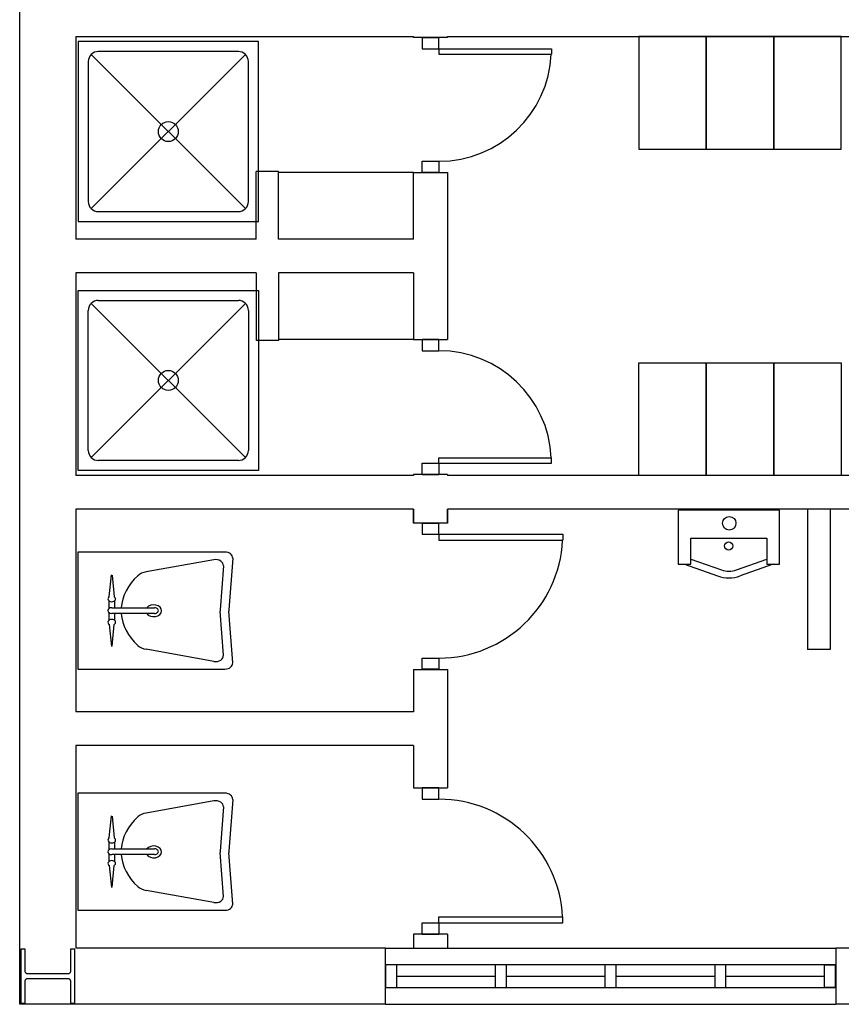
# Model space of a CAD drawing. Header units: millimetres. Extents: x -559 to 10735, y -2326 to 222.
# Tile 292 of 656: x 2507.31 to 2509.21, y -1848.54 to -1846.26. Entities that reach past the tile are written whole.
import ezdxf

# ---------------------------------------------------------------- set-up
doc = ezdxf.new("R2010")
doc.units = ezdxf.units.MM
doc.header["$LTSCALE"] = 4
doc.layers.add('Planta Baixa', color=251, linetype='Continuous')

# ---------------------------------------------------------------- blocks, each defined once
blk = doc.blocks.new('AUD18D1S-flat-45-flat-1')
at = {"color": 9}
for p, q in [((-0.075, 0), (0.075, 0)), ((0.075, -0.65), (-0.075, -0.65))]:
    blk.add_line(p, q, dxfattribs=at)
blk = doc.blocks.new('AUD19D1S-flat-45-flat-1')
at = {"color": 9}
for p, q in [((0, 0), (0, 0)), ((0, -0.65), (0, -0.65))]:
    blk.add_line(p, q, dxfattribs=at)
blk = doc.blocks.new('AUD37D1S-flat-117-flat-1')
at = {"color": 9}
for p, q in [((0.0375, 0), (-0.0375, 0)), ((-0.0375, 0), (-0.0375, -0.05)), ((0.0375, -0.05), (0.0375, 0)), ((-0.0375, -0.05), (0.0375, -0.05))]:
    blk.add_line(p, q, dxfattribs=at)
at = {"color": 9, "oblique": 22.6199, "width": 1.083333, "flags": 3}
for p in [(-0.0375, -0.05), (0, -0.05), (0.0375, -0.05)]:
    blk.add_attdef('JAMBPT', p, '', height=0.00588, rotation=326.3099, dxfattribs=at)
at = {"color": 9, "width": 0.666667, "flags": 3}
for p in [(0, -0.05), (0.0375, -0.05)]:
    blk.add_attdef('JAMBPT', p, '', height=0.0075, rotation=270, dxfattribs=at)
blk = doc.blocks.new('AUD37D1S-flat-116-flat-1')
at = {"color": 9}
for p, q in [((-0.0375, 0.05), (0.0375, 0.05)), ((-0.0375, 0), (-0.0375, 0.05)), ((0.0375, 0.05), (0.0375, 0)), ((0.0375, 0), (-0.0375, 0))]:
    blk.add_line(p, q, dxfattribs=at)
at = {"color": 9, "text_generation_flag": 4, "flags": 3}
for p, height, rotation, width in [((-0.0375, 0.05), 0.00588, 33.6901, 1.083333), ((0, 0.05), 0.0075, 90, 0.666667), ((0, 0.05), 0.00588, 33.6901, 1.083333), ((0.0375, 0.05), 0.0075, 90, 0.666667), ((0.0375, 0.05), 0.00588, 33.6901, 1.083333)]:
    blk.add_attdef('JAMBPT', p, '', height=height, rotation=rotation, dxfattribs=dict(at, width=width))
blk = doc.blocks.new('AUD41D1S-flat-30-flat-1')
at = {"color": 9}
for p, q in [((0.0375, 0.325), (-0.0375, 0.325)), ((-0.0375, -0.325), (0.0375, -0.325))]:
    blk.add_line(p, q, dxfattribs=at)
blk = doc.blocks.new('AUD30D1S-flat-10-flat-1')
at = {"color": 9}
for p, q in [((0, -0.275), (0, -0.2483)), ((0, -0.2483), (0.5498, -0.2483)), ((0.5498, -0.275), (0.5498, -0.2483)), ((0, -0.275), (0.5498, -0.275))]:
    blk.add_line(p, q, dxfattribs=at)
blk.add_ellipse((0, -0.275), major_axis=(-0.3888, 0.3888), ratio=1, start_param=3.975621, end_param=5.497787, dxfattribs=at)
blk = doc.blocks.new('A1064DA-flat-4-flat-1')
at = {"color": 9}
for p, q in [((0, -0.4), (0, 0.4)), ((0, 0.4), (0.8, 0.4)), ((0.8, 0.4), (0.8, -0.4)), ((0.0889, 0.3556), (0.7111, 0.3556)), ((0.0444, -0.3111), (0.0444, 0.3111)), ((0.7425, 0.3425), (0.0575, -0.3425)), ((0.0575, 0.3425), (0.7425, -0.3425)), ((0.7556, 0.3111), (0.7556, -0.3111)), ((0.7111, -0.3556), (0.0889, -0.3556)), ((0.8, -0.4), (0, -0.4))]:
    blk.add_line(p, q, dxfattribs=at)
for centre, major_axis, start_param, end_param in [((0.0889, 0.3111), (0.0314, -0.0314), 2.356194, 3.926992), ((0.7111, 0.3111), (0.0314, -0.0314), 0.785397, 2.356195), ((0.4, 0), (0.0314, -0.0314), 0.785398, 7.068583), ((0.0889, -0.3111), (-0.0314, -0.0314), -0.785399, 0.785399), ((0.7111, -0.3111), (-0.0314, -0.0314), 0.785397, 2.356195)]:
    blk.add_ellipse(centre, major_axis=major_axis, ratio=1, start_param=start_param, end_param=end_param, dxfattribs=at)
blk = doc.blocks.new('A1138DD-flat-2-flat-1')
at = {"color": 9}
for p, q in [((0, 0.26), (0, -0.26)), ((0.6534, 0.26), (0, 0.26)), ((0.6043, 0.2256), (0.3034, 0.1719)), ((0.6879, 0.2325), (0.6703, 0.003)), ((0.6467, 0.1988), (0.6317, 0.003)), ((0.1398, 0.0618), (0.1492, 0.159)), ((0.1524, 0.1576), (0.1615, 0.0618)), ((0.1389, 0.0091), (0.1389, 0.0429)), ((0.1507, 0.0127), (0.3408, 0.0127)), ((0.1625, 0.0429), (0.1625, 0.0127)), ((0.1389, -0.0429), (0.1389, -0.0091)), ((0.3408, -0.0127), (0.1507, -0.0127)), ((0.1625, -0.0127), (0.1625, -0.0429)), ((0.6467, -0.1988), (0.6317, -0.003)), ((0.6879, -0.2325), (0.6703, -0.003)), ((0.1398, -0.0618), (0.1492, -0.159)), ((0.1524, -0.1576), (0.1615, -0.0618)), ((0.6043, -0.2256), (0.3034, -0.1719)), ((0, -0.26), (0.6534, -0.26))]:
    blk.add_line(p, q, dxfattribs=at)
for centre, major_axis, start_param, end_param in [((0.6123, 0.2003), (0.0345, 0), -0.057781, 1.803372), ((0.6534, 0.234), (0.0345, 0), -0.057781, 1.570796), ((0.5115, 0), (0.3197, 0), 2.444575, 3.088713), ((0.3193, 0.1213), (-0.069, 0), -1.33822, -0.697017), ((0.1507, 0.052), (-0.0169, 0), -0.873805, 4.014592), ((0.1507, 0), (-0.0169, 0), -1.570796, 1.570796), ((0.3369, -0.0007), (-0.035, 0), 0.474851, 5.750777), ((0.3408, 0), (-0.0169, 0), 1.570796, 4.712389), ((0.7006, 0), (-0.069, 0), -0.057781, 0.057781), ((0.7392, 0), (-0.069, 0), -0.057781, 0.057781), ((0.1507, -0.052), (-0.0169, 0), 2.268617, 7.15699), ((0.5115, 0), (-0.3197, 0), 0.05288, 0.697017), ((0.3193, -0.1213), (0.069, 0), -2.444575, -1.803372), ((0.6123, -0.2003), (-0.0345, 0), 1.33822, 3.199374), ((0.6534, -0.234), (-0.0345, 0), 1.570796, 3.199374)]:
    blk.add_ellipse(centre, major_axis=major_axis, ratio=0.753623, start_param=start_param, end_param=end_param, dxfattribs=at)
blk = doc.blocks.new('A1163DA-flat-1-flat-1')
at = {"color": 9}
for p, q in [((-0.1687, -0.2173), (-0.0336, -0.2656)), ((0.0336, -0.2656), (0.1687, -0.2173)), ((-0.1969, -0.24), (-0.0504, -0.2923)), ((0.1969, -0.24), (0.0504, -0.2923))]:
    blk.add_line(p, q, dxfattribs=at)
blk.add_lwpolyline([(-0.225, 0), (-0.225, -0.24), (-0.1687, -0.24), (-0.1687, -0.1244), (0.1687, -0.1244), (0.1687, -0.24), (0.225, -0.24), (0.225, 0)], close=True, dxfattribs=at)
for centre, radius in [((0.0014, -0.0582), 0.03), ((-0.0011, -0.159), 0.018)]:
    blk.add_circle(centre, radius, dxfattribs=at)
for centre, radius in [((0, -0.151), 0.15), ((0, -0.1714), 0.1)]:
    blk.add_arc(centre, radius, 250.355, 289.645, dxfattribs=at)
blk = doc.blocks.new('A1095D1-flat-21-flat-1')
at = {"color": 9}
for p, q in [((-0.3, 0), (-0.3, -0.5)), ((0, 0), (-0.3, 0)), ((0, -0.5), (0, 0)), ((-0.3, -0.5), (0, -0.5))]:
    blk.add_line(p, q, dxfattribs=at)
blk = doc.blocks.new('A1095D1-flat-18-flat-1')
at = {"color": 9}
for p, q in [((-0.3, 0), (-0.3, -0.5)), ((0, 0), (-0.3, 0)), ((0, -0.5), (0, 0)), ((-0.3, -0.5), (0, -0.5))]:
    blk.add_line(p, q, dxfattribs=at)
blk = doc.blocks.new('A1095D1-flat-17-flat-1')
at = {"color": 9}
for p, q in [((-0.3, 0), (-0.3, -0.5)), ((0, 0), (-0.3, 0)), ((0, -0.5), (0, 0)), ((-0.3, -0.5), (0, -0.5))]:
    blk.add_line(p, q, dxfattribs=at)
blk = doc.blocks.new('A1138DD-flat-1-flat-1')
at = {"color": 9}
for p, q in [((0, 0.26), (0, -0.26)), ((0.6534, 0.26), (0, 0.26)), ((0.6043, 0.2256), (0.3034, 0.1719)), ((0.6879, 0.2325), (0.6703, 0.003)), ((0.6467, 0.1988), (0.6317, 0.003)), ((0.1398, 0.0618), (0.1492, 0.159)), ((0.1524, 0.1576), (0.1615, 0.0618)), ((0.1389, 0.0091), (0.1389, 0.0429)), ((0.1507, 0.0127), (0.3408, 0.0127)), ((0.1625, 0.0429), (0.1625, 0.0127)), ((0.1389, -0.0429), (0.1389, -0.0091)), ((0.3408, -0.0127), (0.1507, -0.0127)), ((0.1625, -0.0127), (0.1625, -0.0429)), ((0.6467, -0.1988), (0.6317, -0.003)), ((0.6879, -0.2325), (0.6703, -0.003)), ((0.1398, -0.0618), (0.1492, -0.159)), ((0.1524, -0.1576), (0.1615, -0.0618)), ((0.6043, -0.2256), (0.3034, -0.1719)), ((0, -0.26), (0.6534, -0.26))]:
    blk.add_line(p, q, dxfattribs=at)
for centre, major_axis, start_param, end_param in [((0.6123, 0.2003), (0.0345, 0), -0.057781, 1.803372), ((0.6534, 0.234), (0.0345, 0), -0.057781, 1.570796), ((0.5115, 0), (0.3197, 0), 2.444575, 3.088713), ((0.3193, 0.1213), (-0.069, 0), -1.33822, -0.697017), ((0.1507, 0.052), (-0.0169, 0), -0.873805, 4.014592), ((0.1507, 0), (-0.0169, 0), -1.570796, 1.570796), ((0.3369, -0.0007), (-0.035, 0), 0.474851, 5.750777), ((0.3408, 0), (-0.0169, 0), 1.570796, 4.712389), ((0.7006, 0), (-0.069, 0), -0.057781, 0.057781), ((0.7392, 0), (-0.069, 0), -0.057781, 0.057781), ((0.1507, -0.052), (-0.0169, 0), 2.268617, 7.15699), ((0.5115, 0), (-0.3197, 0), 0.05288, 0.697017), ((0.3193, -0.1213), (-0.069, 0), 0.697017, 1.33822), ((0.6123, -0.2003), (0.0345, 0), -1.803372, 0.057781), ((0.6534, -0.234), (-0.0345, 0), 1.570796, 3.199374)]:
    blk.add_ellipse(centre, major_axis=major_axis, ratio=0.753623, start_param=start_param, end_param=end_param, dxfattribs=at)
blk = doc.blocks.new('AUD18D1S-flat-40-flat-1')
at = {"color": 9}
for p, q in [((-0.075, 0), (0.075, 0)), ((0.075, -0.6), (-0.075, -0.6))]:
    blk.add_line(p, q, dxfattribs=at)
blk = doc.blocks.new('AUD19D1S-flat-40-flat-1')
at = {"color": 9}
for p, q in [((0, 0), (0, 0)), ((0, -0.6), (0, -0.6))]:
    blk.add_line(p, q, dxfattribs=at)
blk = doc.blocks.new('AUD37D1S-flat-104-flat-1')
at = {"color": 9}
for p, q in [((0.0375, 0), (-0.0375, 0)), ((-0.0375, 0), (-0.0375, -0.05)), ((0.0375, -0.05), (0.0375, 0)), ((-0.0375, -0.05), (0.0375, -0.05))]:
    blk.add_line(p, q, dxfattribs=at)
at = {"color": 9, "oblique": 22.6199, "width": 1.083333, "flags": 3}
for p in [(-0.0375, -0.05), (0, -0.05), (0.0375, -0.05)]:
    blk.add_attdef('JAMBPT', p, '', height=0.00588, rotation=326.3099, dxfattribs=at)
at = {"color": 9, "width": 0.666667, "flags": 3}
for p in [(0, -0.05), (0.0375, -0.05)]:
    blk.add_attdef('JAMBPT', p, '', height=0.0075, rotation=270, dxfattribs=at)
blk = doc.blocks.new('AUD37D1S-flat-103-flat-1')
at = {"color": 9}
for p, q in [((-0.0375, 0.05), (0.0375, 0.05)), ((-0.0375, 0), (-0.0375, 0.05)), ((0.0375, 0.05), (0.0375, 0)), ((0.0375, 0), (-0.0375, 0))]:
    blk.add_line(p, q, dxfattribs=at)
at = {"color": 9, "text_generation_flag": 4, "flags": 3}
for p, height, rotation, width in [((-0.0375, 0.05), 0.00588, 33.6901, 1.083333), ((0, 0.05), 0.0075, 90, 0.666667), ((0, 0.05), 0.00588, 33.6901, 1.083333), ((0.0375, 0.05), 0.0075, 90, 0.666667), ((0.0375, 0.05), 0.00588, 33.6901, 1.083333)]:
    blk.add_attdef('JAMBPT', p, '', height=height, rotation=rotation, dxfattribs=dict(at, width=width))
blk = doc.blocks.new('AUD41D1S-flat-26-flat-1')
at = {"color": 9}
for p, q in [((0.0375, 0.3), (-0.0375, 0.3)), ((-0.0375, -0.3), (0.0375, -0.3))]:
    blk.add_line(p, q, dxfattribs=at)
blk = doc.blocks.new('AUD30D1S-flat-9-flat-1')
at = {"color": 9}
for p, q in [((0, -0.25), (0, -0.2257)), ((0, -0.2257), (0.4999, -0.2257)), ((0, -0.25), (0.4999, -0.25)), ((0.4999, -0.25), (0.4999, -0.2257))]:
    blk.add_line(p, q, dxfattribs=at)
blk.add_ellipse((0, -0.25), major_axis=(-0.3535, 0.3535), ratio=1, start_param=3.975621, end_param=5.497787, dxfattribs=at)
blk = doc.blocks.new('AUD41D1S-flat-25-flat-1')
at = {"color": 9}
for p, q in [((-0.0375, 0.3), (0.0375, 0.3)), ((0.0375, -0.3), (-0.0375, -0.3))]:
    blk.add_line(p, q, dxfattribs=at)
blk = doc.blocks.new('AUD37D1S-flat-102-flat-1')
at = {"color": 9}
for p, q in [((0.0375, 0), (-0.0375, 0)), ((-0.0375, 0), (-0.0375, -0.05)), ((0.0375, -0.05), (0.0375, 0)), ((-0.0375, -0.05), (0.0375, -0.05))]:
    blk.add_line(p, q, dxfattribs=at)
at = {"color": 9, "oblique": 22.6199, "width": 1.083333, "flags": 3}
for p in [(-0.0375, -0.05), (0, -0.05), (0.0375, -0.05)]:
    blk.add_attdef('JAMBPT', p, '', height=0.00588, rotation=326.3099, dxfattribs=at)
at = {"color": 9, "width": 0.666667, "flags": 3}
for p in [(0, -0.05), (0.0375, -0.05)]:
    blk.add_attdef('JAMBPT', p, '', height=0.0075, rotation=270, dxfattribs=at)
blk = doc.blocks.new('AUD37D1S-flat-101-flat-1')
at = {"color": 9}
for p, q in [((-0.0375, 0.05), (0.0375, 0.05)), ((-0.0375, 0), (-0.0375, 0.05)), ((0.0375, 0.05), (0.0375, 0)), ((0.0375, 0), (-0.0375, 0))]:
    blk.add_line(p, q, dxfattribs=at)
at = {"color": 9, "text_generation_flag": 4, "flags": 3}
for p, height, rotation, width in [((-0.0375, 0.05), 0.00588, 33.6901, 1.083333), ((0, 0.05), 0.0075, 90, 0.666667), ((0, 0.05), 0.00588, 33.6901, 1.083333), ((0.0375, 0.05), 0.0075, 90, 0.666667), ((0.0375, 0.05), 0.00588, 33.6901, 1.083333)]:
    blk.add_attdef('JAMBPT', p, '', height=height, rotation=rotation, dxfattribs=dict(at, width=width))
blk = doc.blocks.new('AUD19D1S-flat-39-flat-1')
at = {"color": 9}
for p, q in [((0, 0.6), (0, 0.6)), ((0, 0), (0, 0))]:
    blk.add_line(p, q, dxfattribs=at)
blk = doc.blocks.new('AUD18D1S-flat-39-flat-1')
at = {"color": 9}
for p, q in [((0.075, 0.6), (-0.075, 0.6)), ((-0.075, 0), (0.075, 0))]:
    blk.add_line(p, q, dxfattribs=at)
blk = doc.blocks.new('A1064DA-flat-3-flat-1')
at = {"color": 9}
for p, q in [((0.8, 0.4), (0, 0.4)), ((0, 0.4), (0, -0.4)), ((0.8, -0.4), (0.8, 0.4)), ((0.7111, 0.3556), (0.0889, 0.3556)), ((0.0444, 0.3111), (0.0444, -0.3111)), ((0.7425, -0.3425), (0.0575, 0.3425)), ((0.0575, -0.3425), (0.7425, 0.3425)), ((0.7556, -0.3111), (0.7556, 0.3111)), ((0.0889, -0.3556), (0.7111, -0.3556)), ((0, -0.4), (0.8, -0.4))]:
    blk.add_line(p, q, dxfattribs=at)
for centre, major_axis, start_param, end_param in [((0.0889, 0.3111), (-0.0314, 0.0314), -0.785399, 0.785399), ((0.7111, 0.3111), (-0.0314, 0.0314), 3.92699, 5.497788), ((0.4, 0), (-0.0314, 0.0314), 3.926991, 10.210176), ((0.0889, -0.3111), (0.0314, 0.0314), 2.356194, 3.926992), ((0.7111, -0.3111), (0.0314, 0.0314), 3.92699, 5.497788)]:
    blk.add_ellipse(centre, major_axis=major_axis, ratio=1, start_param=start_param, end_param=end_param, dxfattribs=at)
blk = doc.blocks.new('AUD30D1S-flat-8-flat-1')
at = {"color": 9}
for p, q in [((0, 0.25), (0, 0.2257)), ((0, 0.25), (0.4999, 0.25)), ((0, 0.2257), (0.4999, 0.2257)), ((0.4999, 0.25), (0.4999, 0.2257))]:
    blk.add_line(p, q, dxfattribs=at)
blk.add_ellipse((0, 0.25), major_axis=(-0.3535, -0.3535), ratio=1, start_param=0.785398, end_param=2.307564, dxfattribs=at)
blk = doc.blocks.new('A1095D1-flat-16-flat-1')
at = {"color": 9}
for p, q in [((-0.3, 0), (-0.3, 0.5)), ((-0.3, 0.5), (0, 0.5)), ((0, 0.5), (0, 0)), ((0, 0), (-0.3, 0))]:
    blk.add_line(p, q, dxfattribs=at)
blk = doc.blocks.new('A1095D1-flat-15-flat-1')
at = {"color": 9}
for p, q in [((-0.3, 0), (-0.3, 0.5)), ((-0.3, 0.5), (0, 0.5)), ((0, 0.5), (0, 0)), ((0, 0), (-0.3, 0))]:
    blk.add_line(p, q, dxfattribs=at)
blk = doc.blocks.new('A1095D1-flat-14-flat-1')
at = {"color": 9}
for p, q in [((-0.3, 0), (-0.3, 0.5)), ((-0.3, 0.5), (0, 0.5)), ((0, 0.5), (0, 0)), ((0, 0), (-0.3, 0))]:
    blk.add_line(p, q, dxfattribs=at)
blk = doc.blocks.new('AUW01D3S-flat-10-flat-1')
at = {"color": 9}
for p, q in [((0, 0.125), (2, 0.125)), ((0, -0.125), (2, -0.125))]:
    blk.add_line(p, q, dxfattribs=at)
blk = doc.blocks.new('AUD18D1S-flat-20-flat-1')
at = {"color": 9}
for p, q in [((0, -0.125), (0, 0.125)), ((2, 0.125), (2, -0.125))]:
    blk.add_line(p, q, dxfattribs=at)
blk = doc.blocks.new('AUD19D1S-flat-20-flat-1')
at = {"color": 9}
for p, q in [((0, 0), (0, 0)), ((2, 0), (2, 0))]:
    blk.add_line(p, q, dxfattribs=at)
blk = doc.blocks.new('AUD37D1S-flat-58-flat-1')
at = {"color": 9}
for p, q in [((0, 0.05), (0, -0.05)), ((0.05, 0.05), (0, 0.05)), ((0.05, -0.05), (0.05, 0.05)), ((0, -0.05), (0.05, -0.05))]:
    blk.add_line(p, q, dxfattribs=at)
at = {"color": 9, "oblique": 36.8699, "width": 1.25, "flags": 3}
for p in [(0.05, 0.05), (0.05, 0), (0.05, -0.05)]:
    blk.add_attdef('JAMBPT', p, '', height=0.00632, rotation=63.4349, dxfattribs=at)
at = {"color": 9, "width": 0.5, "flags": 3}
for p in [(0.05, 0.05), (0.05, 0)]:
    blk.add_attdef('JAMBPT', p, '', height=0.01, dxfattribs=at)
blk = doc.blocks.new('AUD37D1S-flat-57-flat-1')
at = {"color": 9}
for p, q in [((-0.05, 0.05), (0, 0.05)), ((-0.05, -0.05), (-0.05, 0.05)), ((0, 0.05), (0, -0.05)), ((0, -0.05), (-0.05, -0.05))]:
    blk.add_line(p, q, dxfattribs=at)
at = {"color": 9, "text_generation_flag": 4, "flags": 3}
for p, height, rotation, width in [((-0.05, 0.05), 0.00632, 116.5651, 1.25), ((-0.05, 0.05), 0.01, 180, 0.5), ((-0.05, 0), 0.01, 180, 0.5), ((-0.05, 0), 0.00632, 116.5651, 1.25), ((-0.05, -0.05), 0.00632, 116.5651, 1.25)]:
    blk.add_attdef('JAMBPT', p, '', height=height, rotation=rotation, dxfattribs=dict(at, width=width))
blk = doc.blocks.new('AUD40D1S-flat-20-flat-1')
at = {"color": 9}
for p, q in [((-1, 0.05), (-1, -0.05)), ((1, 0.05), (-1, 0.05)), ((1, -0.05), (1, 0.05)), ((-1, -0.05), (1, -0.05))]:
    blk.add_line(p, q, dxfattribs=at)
blk = doc.blocks.new('AUD40D1S-flat-19-flat-1')
at = {"color": 9}
for p, q in [((-1, 0.05), (-1, -0.05)), ((1, 0.05), (-1, 0.05)), ((1, -0.05), (1, 0.05)), ((-1, -0.05), (1, -0.05))]:
    blk.add_line(p, q, dxfattribs=at)
blk = doc.blocks.new('AUD37D1S-flat-56-flat-1')
at = {"color": 9}
for p, q in [((0, 0.05), (0, -0.05)), ((0.05, 0.05), (0, 0.05)), ((0.05, -0.05), (0.05, 0.05)), ((0, -0.05), (0.05, -0.05))]:
    blk.add_line(p, q, dxfattribs=at)
at = {"color": 9, "oblique": 36.8699, "width": 1.25, "flags": 3}
for p in [(0.05, 0.05), (0.05, 0), (0.05, -0.05)]:
    blk.add_attdef('JAMBPT', p, '', height=0.00632, rotation=63.4349, dxfattribs=at)
at = {"color": 9, "width": 0.5, "flags": 3}
for p in [(0.05, 0.05), (0.05, 0)]:
    blk.add_attdef('JAMBPT', p, '', height=0.01, dxfattribs=at)
blk = doc.blocks.new('AUD37D1S-flat-55-flat-1')
at = {"color": 9}
for p, q in [((0, 0.05), (0, -0.05)), ((0.05, 0.05), (0, 0.05)), ((0.05, -0.05), (0.05, 0.05)), ((0, -0.05), (0.05, -0.05))]:
    blk.add_line(p, q, dxfattribs=at)
at = {"color": 9, "oblique": 36.8699, "width": 1.25, "flags": 3}
for p in [(0.05, 0.05), (0.05, 0), (0.05, -0.05)]:
    blk.add_attdef('JAMBPT', p, '', height=0.00632, rotation=63.4349, dxfattribs=at)
at = {"color": 9, "width": 0.5, "flags": 3}
for p in [(0.05, 0.05), (0.05, 0)]:
    blk.add_attdef('JAMBPT', p, '', height=0.01, dxfattribs=at)
blk = doc.blocks.new('AUD37D1S-flat-54-flat-1')
at = {"color": 9}
for p, q in [((0, 0.05), (0, -0.05)), ((0.05, 0.05), (0, 0.05)), ((0.05, -0.05), (0.05, 0.05)), ((0, -0.05), (0.05, -0.05))]:
    blk.add_line(p, q, dxfattribs=at)
at = {"color": 9, "oblique": 36.8699, "width": 1.25, "flags": 3}
for p in [(0.05, 0.05), (0.05, 0), (0.05, -0.05)]:
    blk.add_attdef('JAMBPT', p, '', height=0.00632, rotation=63.4349, dxfattribs=at)
at = {"color": 9, "width": 0.5, "flags": 3}
for p in [(0.05, 0.05), (0.05, 0)]:
    blk.add_attdef('JAMBPT', p, '', height=0.01, dxfattribs=at)
blk = doc.blocks.new('AUW01D1S-flat-26-flat-1')
at = {"color": 9}
blk.add_line((-0.21875, 0), (0.21875, 0), dxfattribs=at)
blk = doc.blocks.new('AUW01D1S-flat-25-flat-1')
at = {"color": 9}
blk.add_line((-0.21875, 0), (0.21875, 0), dxfattribs=at)
blk = doc.blocks.new('AUW01D1S-flat-24-flat-1')
at = {"color": 9}
blk.add_line((-0.21875, 0), (0.21875, 0), dxfattribs=at)
blk = doc.blocks.new('AUW01D1S-flat-23-flat-1')
at = {"color": 9}
blk.add_line((-0.21875, 0), (0.21875, 0), dxfattribs=at)
blk = doc.blocks.new('AUD18D1S-flat-1-flat-1')
at = {"color": 9}
for p, q in [((0.075, 0.65), (-0.075, 0.65)), ((-0.075, 0), (0.075, 0))]:
    blk.add_line(p, q, dxfattribs=at)
blk = doc.blocks.new('AUD19D1S-flat-1-flat-1')
at = {"color": 9}
for p, q in [((0, 0.65), (0, 0.65)), ((0, 0), (0, 0))]:
    blk.add_line(p, q, dxfattribs=at)
blk = doc.blocks.new('AUD37D1S-flat-2-flat-1')
at = {"color": 9}
for p, q in [((-0.0375, 0.05), (0.0375, 0.05)), ((-0.0375, 0), (-0.0375, 0.05)), ((0.0375, 0.05), (0.0375, 0)), ((0.0375, 0), (-0.0375, 0))]:
    blk.add_line(p, q, dxfattribs=at)
at = {"color": 9, "text_generation_flag": 4, "flags": 3}
for p, height, rotation, width in [((-0.0375, 0.05), 0.00588, 33.6901, 1.083333), ((0, 0.05), 0.0075, 90, 0.666667), ((0, 0.05), 0.00588, 33.6901, 1.083333), ((0.0375, 0.05), 0.0075, 90, 0.666667), ((0.0375, 0.05), 0.00588, 33.6901, 1.083333)]:
    blk.add_attdef('JAMBPT', p, '', height=height, rotation=rotation, dxfattribs=dict(at, width=width))
blk = doc.blocks.new('AUD37D1S-flat-1-flat-1')
at = {"color": 9}
for p, q in [((0.0375, 0), (-0.0375, 0)), ((-0.0375, 0), (-0.0375, -0.05)), ((0.0375, -0.05), (0.0375, 0)), ((-0.0375, -0.05), (0.0375, -0.05))]:
    blk.add_line(p, q, dxfattribs=at)
at = {"color": 9, "oblique": 22.6199, "width": 1.083333, "flags": 3}
for p in [(-0.0375, -0.05), (0, -0.05), (0.0375, -0.05)]:
    blk.add_attdef('JAMBPT', p, '', height=0.00588, rotation=326.3099, dxfattribs=at)
at = {"color": 9, "width": 0.666667, "flags": 3}
for p in [(0, -0.05), (0.0375, -0.05)]:
    blk.add_attdef('JAMBPT', p, '', height=0.0075, rotation=270, dxfattribs=at)
blk = doc.blocks.new('AUD41D1S-flat-1-flat-1')
at = {"color": 9}
for p, q in [((-0.0375, 0.325), (0.0375, 0.325)), ((0.0375, -0.325), (-0.0375, -0.325))]:
    blk.add_line(p, q, dxfattribs=at)
blk = doc.blocks.new('AUD30D1S-flat-1-flat-1')
at = {"color": 9}
for p, q in [((0, 0.275), (0, 0.2483)), ((0, 0.275), (0.5498, 0.275)), ((0.5498, 0.275), (0.5498, 0.2483)), ((0, 0.2483), (0.5498, 0.2483))]:
    blk.add_line(p, q, dxfattribs=at)
blk.add_ellipse((0, 0.275), major_axis=(-0.3888, -0.3888), ratio=1, start_param=0.785398, end_param=2.307564, dxfattribs=at)

msp = doc.modelspace()

# ---------------------------------------------------------------- linework, layer by layer
at = {"layer": 'Planta Baixa'}
for p, q in [((2507.3095, -1848.5363), (2507.3095, -1845.8097)), ((2507.4393, -1846.3031), (2507.4393, -1846.7705)), ((2507.4393, -1846.3031), (2508.2184, -1846.3031)), ((2508.2184, -1846.3051), (2508.2184, -1846.3031)), ((2508.2963, -1846.3031), (2510.2958, -1846.3031)), ((2508.2963, -1846.3051), (2508.2963, -1846.3031)), ((2507.9068, -1846.6147), (2507.8548, -1846.6147)), ((2507.8548, -1846.7705), (2507.8548, -1846.6147)), ((2507.9068, -1846.7705), (2507.9068, -1846.6147)), ((2508.2184, -1846.6168), (2507.9068, -1846.6168)), ((2508.2184, -1846.7705), (2508.2184, -1846.6168)), ((2508.2963, -1846.6168), (2508.2963, -1847.0021)), ((2507.8548, -1846.7705), (2507.4393, -1846.7705)), ((2508.2184, -1846.7705), (2507.9068, -1846.7705)), ((2507.8548, -1846.8484), (2507.4393, -1846.8484)), ((2507.4393, -1846.8484), (2507.4393, -1847.3158)), ((2507.8548, -1846.8484), (2507.8548, -1847.0042)), ((2508.2184, -1846.8484), (2507.9068, -1846.8484)), ((2507.9068, -1846.8484), (2507.9068, -1847.0042)), ((2508.2184, -1846.8484), (2508.2184, -1847.0021)), ((2507.9068, -1847.0042), (2507.8548, -1847.0042)), ((2508.2184, -1847.0021), (2507.9068, -1847.0021)), ((2508.2184, -1847.3158), (2507.4393, -1847.3158)), ((2508.2184, -1847.3137), (2508.2184, -1847.3158)), ((2508.2963, -1847.3137), (2508.2963, -1847.3158)), ((2509.8675, -1847.3158), (2508.2963, -1847.3158)), ((2508.2184, -1847.3937), (2507.4393, -1847.3937)), ((2507.4393, -1847.3937), (2507.4393, -1847.8611)), ((2508.2184, -1847.3937), (2508.2184, -1847.4257)), ((2508.2184, -1847.4257), (2508.2184, -1847.3937)), ((2508.2963, -1847.3937), (2508.2963, -1847.4257)), ((2509.7116, -1847.3937), (2508.2963, -1847.3937)), ((2508.2963, -1847.4257), (2508.2963, -1847.3937)), ((2509.1271, -1847.3937), (2509.1271, -1847.7174)), ((2509.1791, -1847.3937), (2509.1791, -1847.7174)), ((2509.1791, -1847.7174), (2509.1271, -1847.7174)), ((2508.2184, -1847.7633), (2508.2184, -1847.8611)), ((2508.2963, -1847.7633), (2508.2963, -1848.0369)), ((2508.2184, -1847.8611), (2507.4393, -1847.8611)), ((2508.2184, -1847.9391), (2507.4393, -1847.9391)), ((2507.4393, -1847.9391), (2507.4393, -1848.4065)), ((2508.2184, -1847.9391), (2508.2184, -1848.0369)), ((2508.2184, -1848.3745), (2508.2184, -1848.4065)), ((2508.2963, -1848.3745), (2508.2963, -1848.4065)), ((2508.1535, -1848.4065), (2507.4393, -1848.4065)), ((2509.7116, -1848.4065), (2509.1922, -1848.4065)), ((2508.1535, -1848.5363), (2507.3095, -1848.5363)), ((2510.3737, -1848.5363), (2509.1922, -1848.5363))]:
    msp.add_line(p, q, dxfattribs=at)
msp.add_lwpolyline([(2507.4367, -1848.4091), (2507.4264, -1848.4091), (2507.4264, -1848.461, -0.414214), (2507.4212, -1848.4662), (2507.3277, -1848.4662, -0.414214), (2507.3225, -1848.461), (2507.3225, -1848.4091), (2507.3121, -1848.4091), (2507.3121, -1848.5337), (2507.3225, -1848.5337), (2507.3225, -1848.4818, -0.414214), (2507.3277, -1848.4766), (2507.4212, -1848.4766, -0.414214), (2507.4264, -1848.4818), (2507.4264, -1848.5337), (2507.4367, -1848.5337)], format="xyb", close=True, dxfattribs=at)

# ---------------------------------------------------------------- block references
at = {"layer": 'Planta Baixa', "xscale": 0.5193635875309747, "yscale": 0.5193635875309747, "zscale": 0.5193635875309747}
for name, p in [('AUD18D1S-flat-39-flat-1', (2508.2573, -1846.6168)), ('AUD41D1S-flat-25-flat-1', (2508.2573, -1846.4609)), ('AUD37D1S-flat-102-flat-1', (2508.2573, -1846.3051)), ('AUD19D1S-flat-39-flat-1', (2508.2573, -1846.6168)), ('A1095D1-flat-17-flat-1', (2508.8936, -1846.3031)), ('A1095D1-flat-18-flat-1', (2509.0494, -1846.3031)), ('A1095D1-flat-21-flat-1', (2509.2052, -1846.3031)), ('A1064DA-flat-3-flat-1', (2507.4447, -1846.5223)), ('AUD30D1S-flat-8-flat-1', (2508.2768, -1846.4609)), ('AUD37D1S-flat-101-flat-1', (2508.2573, -1846.6168)), ('A1064DA-flat-4-flat-1', (2507.4447, -1847.0966)), ('AUD18D1S-flat-40-flat-1', (2508.2573, -1847.0021)), ('AUD37D1S-flat-104-flat-1', (2508.2573, -1847.0021)), ('AUD41D1S-flat-26-flat-1', (2508.2573, -1847.1579)), ('AUD19D1S-flat-40-flat-1', (2508.2573, -1847.0021)), ('AUD30D1S-flat-9-flat-1', (2508.2768, -1847.1579)), ('A1095D1-flat-16-flat-1', (2508.8936, -1847.3158)), ('A1095D1-flat-15-flat-1', (2509.0494, -1847.3158)), ('A1095D1-flat-14-flat-1', (2509.2052, -1847.3158)), ('AUD37D1S-flat-103-flat-1', (2508.2573, -1847.3137)), ('A1163DA-flat-1-flat-1', (2508.9459, -1847.396)), ('AUD18D1S-flat-1-flat-1', (2508.2573, -1847.7633)), ('AUD37D1S-flat-1-flat-1', (2508.2573, -1847.4257)), ('AUD41D1S-flat-1-flat-1', (2508.2573, -1847.5945)), ('AUD19D1S-flat-1-flat-1', (2508.2573, -1847.7633)), ('AUD30D1S-flat-1-flat-1', (2508.2768, -1847.5945)), ('A1138DD-flat-2-flat-1', (2507.4437, -1847.6277)), ('AUD37D1S-flat-2-flat-1', (2508.2573, -1847.7633)), ('AUD18D1S-flat-45-flat-1', (2508.2573, -1848.0369)), ('AUD37D1S-flat-117-flat-1', (2508.2573, -1848.0369)), ('AUD41D1S-flat-30-flat-1', (2508.2573, -1848.2057)), ('AUD19D1S-flat-45-flat-1', (2508.2573, -1848.0369)), ('A1138DD-flat-1-flat-1', (2507.4437, -1848.1842)), ('AUD30D1S-flat-10-flat-1', (2508.2768, -1848.2057)), ('AUD37D1S-flat-116-flat-1', (2508.2573, -1848.3745)), ('AUW01D3S-flat-10-flat-1', (2508.1535, -1848.4714)), ('AUD18D1S-flat-20-flat-1', (2508.1535, -1848.4714)), ('AUD37D1S-flat-58-flat-1', (2508.1535, -1848.4714)), ('AUD40D1S-flat-20-flat-1', (2508.6728, -1848.4714)), ('AUD40D1S-flat-19-flat-1', (2508.6728, -1848.4714)), ('AUD37D1S-flat-56-flat-1', (2508.4067, -1848.4714)), ('AUD37D1S-flat-55-flat-1', (2508.6598, -1848.4714)), ('AUD37D1S-flat-54-flat-1', (2508.913, -1848.4714)), ('AUD37D1S-flat-57-flat-1', (2509.1922, -1848.4714)), ('AUD19D1S-flat-20-flat-1', (2508.1535, -1848.4714)), ('AUW01D1S-flat-26-flat-1', (2508.293, -1848.4714)), ('AUW01D1S-flat-25-flat-1', (2508.5462, -1848.4714)), ('AUW01D1S-flat-24-flat-1', (2508.7994, -1848.4714)), ('AUW01D1S-flat-23-flat-1', (2509.0526, -1848.4714))]:
    msp.add_blockref(name, p, dxfattribs=at)

doc.saveas('drawing.dxf')
